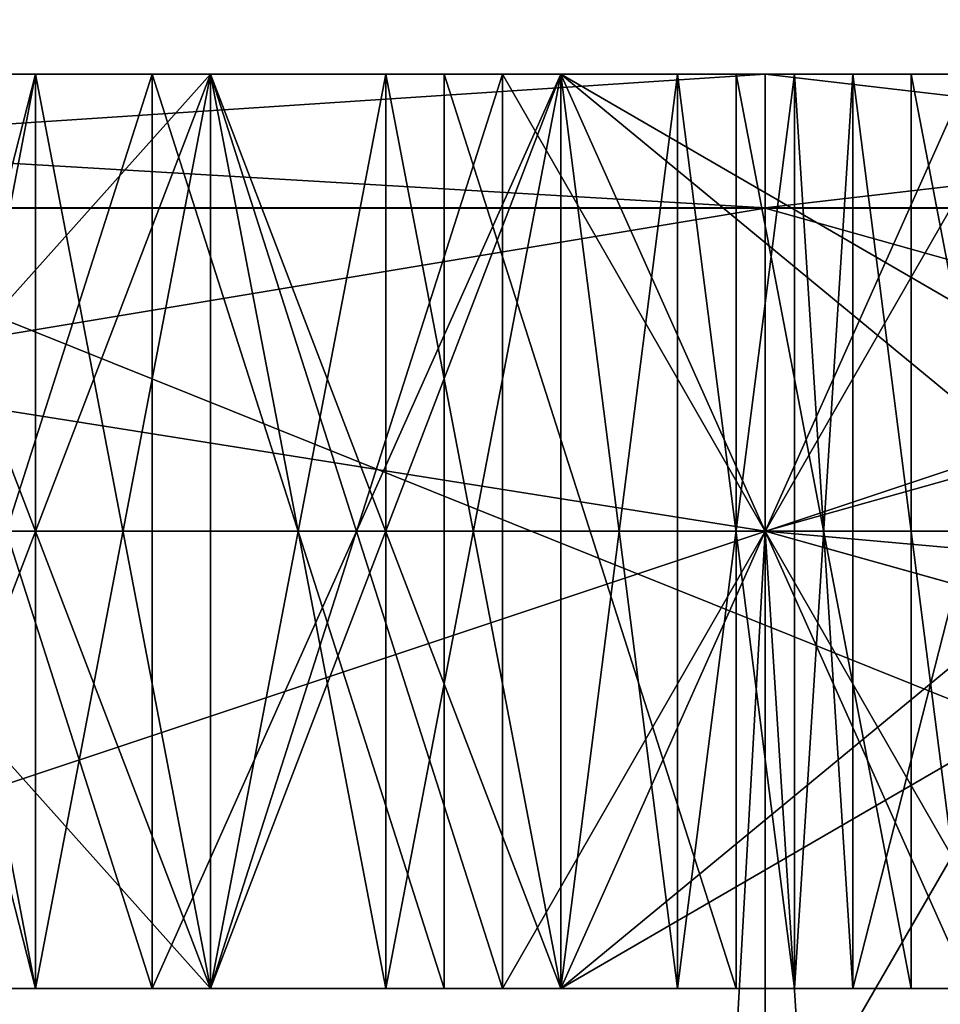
# Model space of a CAD drawing. Header units: millimetres. Extents: x -52 to 107, y -6 to 112.
# Tile 330 of 354: x 76.18 to 77.19, y 58.73 to 59.81. Entities that reach past the tile are written whole.
import ezdxf

# ---------------------------------------------------------------- set-up
doc = ezdxf.new("R2010")
doc.units = ezdxf.units.MM
doc.header["$LTSCALE"] = 65.185185
for name, color, linetype in [('1004', 7, 'CONTINUOUS'), ('1005', 7, 'CONTINUOUS'), ('1006', 7, 'CONTINUOUS'), ('1007', 7, 'CONTINUOUS'), ('1012', 7, 'CONTINUOUS'), ('1014', 7, 'CONTINUOUS'), ('1015', 7, 'CONTINUOUS'), ('1019', 7, 'CONTINUOUS'), ('1020', 7, 'CONTINUOUS'), ('1041', 7, 'CONTINUOUS'), ('1042', 7, 'CONTINUOUS'), ('1043', 7, 'CONTINUOUS'), ('1051', 7, 'CONTINUOUS'), ('1052', 7, 'CONTINUOUS'), ('1053', 7, 'CONTINUOUS'), ('1054', 7, 'CONTINUOUS'), ('1055', 7, 'CONTINUOUS'), ('1056', 7, 'CONTINUOUS'), ('1057', 7, 'CONTINUOUS'), ('1063', 7, 'CONTINUOUS'), ('1064', 7, 'CONTINUOUS'), ('1065', 7, 'CONTINUOUS'), ('1066', 7, 'CONTINUOUS'), ('1067', 7, 'CONTINUOUS'), ('1068', 7, 'CONTINUOUS'), ('1069', 7, 'CONTINUOUS'), ('1070', 7, 'CONTINUOUS'), ('1071', 7, 'CONTINUOUS'), ('1072', 7, 'CONTINUOUS'), ('1073', 7, 'CONTINUOUS'), ('1084', 7, 'CONTINUOUS'), ('1085', 7, 'CONTINUOUS'), ('1086', 7, 'CONTINUOUS'), ('1087', 7, 'CONTINUOUS'), ('1440', 7, 'CONTINUOUS'), ('1458', 7, 'CONTINUOUS'), ('1506', 7, 'CONTINUOUS'), ('1507', 7, 'CONTINUOUS'), ('1513', 7, 'CONTINUOUS'), ('1514', 7, 'CONTINUOUS'), ('3231', 7, 'CONTINUOUS'), ('3232', 7, 'CONTINUOUS'), ('3233', 7, 'CONTINUOUS'), ('3260', 7, 'CONTINUOUS'), ('3263', 7, 'CONTINUOUS'), ('3264', 7, 'CONTINUOUS'), ('3265', 7, 'CONTINUOUS'), ('448', 7, 'CONTINUOUS'), ('948', 7, 'CONTINUOUS'), ('949', 7, 'CONTINUOUS'), ('950', 7, 'CONTINUOUS'), ('951', 7, 'CONTINUOUS'), ('952', 7, 'CONTINUOUS'), ('954', 7, 'CONTINUOUS'), ('955', 7, 'CONTINUOUS'), ('956', 7, 'CONTINUOUS'), ('957', 7, 'CONTINUOUS'), ('958', 7, 'CONTINUOUS'), ('960', 7, 'CONTINUOUS'), ('961', 7, 'CONTINUOUS'), ('962', 7, 'CONTINUOUS'), ('963', 7, 'CONTINUOUS'), ('964', 7, 'CONTINUOUS'), ('965', 7, 'CONTINUOUS'), ('966', 7, 'CONTINUOUS'), ('973', 7, 'CONTINUOUS'), ('974', 7, 'CONTINUOUS'), ('975', 7, 'CONTINUOUS'), ('976', 7, 'CONTINUOUS'), ('997', 7, 'CONTINUOUS'), ('998', 7, 'CONTINUOUS'), ('999', 7, 'CONTINUOUS')]:
    doc.layers.add(name, color=color, linetype=linetype)

msp = doc.modelspace()

# ---------------------------------------------------------------- linework, layer by layer
at = {"layer": '1004', "color": 7, "linetype": 'CONTINUOUS', "true_color": 0x141a1c}
for points in [[(76.0105, 58.7512, 1.0001), (76.0105, 59.7512, 1.0001), (76.3935, 58.7512, 1.2501), (76.0105, 58.7512, 1.0001)], [(76.3935, 58.7512, 1.2501), (76.0105, 59.7512, 1.0001), (76.3935, 59.7512, 1.2501), (76.3935, 58.7512, 1.2501)]]:
    msp.add_3dface(points, dxfattribs=at)
at = {"layer": '1005', "color": 7, "linetype": 'CONTINUOUS', "true_color": 0x141a1c}
for points in [[(76.3935, 58.7512, 1.2501), (76.3935, 59.7512, 1.2501), (76.7765, 58.7512, 1.3126), (76.3935, 58.7512, 1.2501)], [(76.7765, 58.7512, 1.3126), (76.3935, 59.7512, 1.2501), (76.7765, 59.7512, 1.3126), (76.7765, 58.7512, 1.3126)]]:
    msp.add_3dface(points, dxfattribs=at)
at = {"layer": '1006', "color": 7, "linetype": 'CONTINUOUS', "true_color": 0x141a1c}
for points in [[(77.2233, 59.7512, 1.3126), (77.2233, 58.7512, 1.3126), (76.7765, 59.7512, 1.3126), (77.2233, 59.7512, 1.3126)], [(77.2233, 58.7512, 1.3126), (76.7765, 58.7512, 1.3126), (76.7765, 59.7512, 1.3126), (77.2233, 58.7512, 1.3126)]]:
    msp.add_3dface(points, dxfattribs=at)
at = {"layer": '1007', "color": 7, "linetype": 'CONTINUOUS', "true_color": 0x141a1c}
for points in [[(75.4999, 58.7512, -1.8749), (75.4999, 59.7512, -1.8749), (78.4999, 59.7512, -1.8749), (75.4999, 58.7512, -1.8749)], [(78.4999, 58.7512, -1.8749), (75.4999, 58.7512, -1.8749), (78.4999, 59.7512, -1.8749), (78.4999, 58.7512, -1.8749)]]:
    msp.add_3dface(points, dxfattribs=at)
at = {"layer": '1012', "color": 7, "linetype": 'CONTINUOUS', "true_color": 0x141a1c}
for points in [[(77.9892, 58.7512, -1.4999), (77.9892, 59.7512, -1.4999), (75.4999, 59.7512, -1.4999), (77.9892, 58.7512, -1.4999)], [(75.4999, 58.7512, -1.4999), (77.9892, 58.7512, -1.4999), (75.4999, 59.7512, -1.4999), (75.4999, 58.7512, -1.4999)]]:
    msp.add_3dface(points, dxfattribs=at)
at = {"layer": '1014', "color": 7, "linetype": 'CONTINUOUS', "true_color": 0x141a1c}
for points in [[(76.968, 58.7512, -4.4999), (76.968, 59.7512, -4.4999), (77.1595, 58.7512, -4.3124), (76.968, 58.7512, -4.4999)], [(77.1595, 58.7512, -4.3124), (76.968, 59.7512, -4.4999), (77.1595, 59.7512, -4.3124), (77.1595, 58.7512, -4.3124)]]:
    msp.add_3dface(points, dxfattribs=at)
at = {"layer": '1015', "color": 7, "linetype": 'CONTINUOUS', "true_color": 0x141a1c}
for points in [[(77.1595, 58.7512, -4.3124), (77.1595, 59.7512, -4.3124), (77.3509, 58.7512, -3.9999), (77.1595, 58.7512, -4.3124)], [(77.3509, 58.7512, -3.9999), (77.1595, 59.7512, -4.3124), (77.3509, 59.7512, -3.9999), (77.3509, 58.7512, -3.9999)]]:
    msp.add_3dface(points, dxfattribs=at)
at = {"layer": '1019', "color": 7, "linetype": 'CONTINUOUS', "true_color": 0x141a1c}
for points in [[(77.3509, 58.7512, -3.0624), (77.3509, 59.7512, -3.0624), (77.0956, 58.7512, -2.6874), (77.3509, 58.7512, -3.0624)], [(77.0956, 58.7512, -2.6874), (77.3509, 59.7512, -3.0624), (77.0956, 59.7512, -2.6874), (77.0956, 58.7512, -2.6874)]]:
    msp.add_3dface(points, dxfattribs=at)
at = {"layer": '1020', "color": 7, "linetype": 'CONTINUOUS', "true_color": 0x141a1c}
for points in [[(77.0956, 58.7512, -2.6874), (77.0956, 59.7512, -2.6874), (77.2233, 58.7512, -2.6874), (77.0956, 58.7512, -2.6874)], [(77.2233, 58.7512, -2.6874), (77.0956, 59.7512, -2.6874), (77.2233, 59.7512, -2.6874), (77.2233, 58.7512, -2.6874)]]:
    msp.add_3dface(points, dxfattribs=at)
at = {"layer": '1041', "color": 7, "linetype": 'CONTINUOUS', "true_color": 0x141a1c}
for points in [[(77.2233, 58.7512, -2.3749), (77.2233, 59.7512, -2.3749), (76.7765, 58.7512, -2.3749), (77.2233, 58.7512, -2.3749)], [(76.7765, 58.7512, -2.3749), (77.2233, 59.7512, -2.3749), (76.7765, 59.7512, -2.3749), (76.7765, 58.7512, -2.3749)]]:
    msp.add_3dface(points, dxfattribs=at)
at = {"layer": '1042', "color": 7, "linetype": 'CONTINUOUS', "true_color": 0x141a1c}
for points in [[(76.7765, 58.7512, -2.3749), (76.7765, 59.7512, -2.3749), (76.3297, 58.7512, -2.4374), (76.7765, 58.7512, -2.3749)], [(76.3297, 58.7512, -2.4374), (76.7765, 59.7512, -2.3749), (76.3297, 59.7512, -2.4374), (76.3297, 58.7512, -2.4374)]]:
    msp.add_3dface(points, dxfattribs=at)
at = {"layer": '1043', "color": 7, "linetype": 'CONTINUOUS', "true_color": 0x141a1c}
for points in [[(76.3297, 58.7512, -2.4374), (76.3297, 59.7512, -2.4374), (76.0105, 58.7512, -2.5624), (76.3297, 58.7512, -2.4374)], [(76.0105, 58.7512, -2.5624), (76.3297, 59.7512, -2.4374), (76.0105, 59.7512, -2.5624), (76.0105, 58.7512, -2.5624)]]:
    msp.add_3dface(points, dxfattribs=at)
at = {"layer": '1051', "color": 7, "linetype": 'CONTINUOUS', "true_color": 0x141a1c}
for points in [[(76.0105, 58.7512, -4.4999), (76.0105, 59.7512, -4.4999), (76.3297, 58.7512, -4.6249), (76.0105, 58.7512, -4.4999)], [(76.3297, 58.7512, -4.6249), (76.0105, 59.7512, -4.4999), (76.3297, 59.7512, -4.6249), (76.3297, 58.7512, -4.6249)]]:
    msp.add_3dface(points, dxfattribs=at)
at = {"layer": '1052', "color": 7, "linetype": 'CONTINUOUS', "true_color": 0x141a1c}
for points in [[(76.3297, 58.7512, -4.6249), (76.3297, 59.7512, -4.6249), (76.6488, 58.7512, -4.6249), (76.3297, 58.7512, -4.6249)], [(76.6488, 58.7512, -4.6249), (76.3297, 59.7512, -4.6249), (76.6488, 59.7512, -4.6249), (76.6488, 58.7512, -4.6249)]]:
    msp.add_3dface(points, dxfattribs=at)
at = {"layer": '1053', "color": 7, "linetype": 'CONTINUOUS', "true_color": 0x141a1c}
for points in [[(76.968, 59.7512, -4.4999), (76.968, 58.7512, -4.4999), (76.6488, 59.7512, -4.6249), (76.968, 59.7512, -4.4999)], [(76.968, 58.7512, -4.4999), (76.6488, 58.7512, -4.6249), (76.6488, 59.7512, -4.6249), (76.968, 58.7512, -4.4999)]]:
    msp.add_3dface(points, dxfattribs=at)
at = {"layer": '1054', "color": 7, "linetype": 'CONTINUOUS', "true_color": 0x141a1c}
for points in [[(76.7765, 58.7512, -4.2499), (76.7765, 59.7512, -4.2499), (76.585, 58.7512, -4.3124), (76.7765, 58.7512, -4.2499)], [(76.585, 58.7512, -4.3124), (76.7765, 59.7512, -4.2499), (76.585, 59.7512, -4.3124), (76.585, 58.7512, -4.3124)]]:
    msp.add_3dface(points, dxfattribs=at)
at = {"layer": '1055', "color": 7, "linetype": 'CONTINUOUS', "true_color": 0x141a1c}
for points in [[(76.585, 58.7512, -4.3124), (76.585, 59.7512, -4.3124), (76.3935, 58.7512, -4.3124), (76.585, 58.7512, -4.3124)], [(76.3935, 58.7512, -4.3124), (76.585, 59.7512, -4.3124), (76.3935, 59.7512, -4.3124), (76.3935, 58.7512, -4.3124)]]:
    msp.add_3dface(points, dxfattribs=at)
at = {"layer": '1056', "color": 7, "linetype": 'CONTINUOUS', "true_color": 0x141a1c}
for points in [[(76.3935, 58.7512, -4.3124), (76.3935, 59.7512, -4.3124), (76.202, 58.7512, -4.2499), (76.3935, 58.7512, -4.3124)], [(76.202, 58.7512, -4.2499), (76.3935, 59.7512, -4.3124), (76.202, 59.7512, -4.2499), (76.202, 58.7512, -4.2499)]]:
    msp.add_3dface(points, dxfattribs=at)
at = {"layer": '1057', "color": 7, "linetype": 'CONTINUOUS', "true_color": 0x141a1c}
for points in [[(76.202, 58.7512, -4.2499), (76.202, 59.7512, -4.2499), (76.0105, 58.7512, -4.1249), (76.202, 58.7512, -4.2499)], [(76.0105, 58.7512, -4.1249), (76.202, 59.7512, -4.2499), (76.0105, 59.7512, -4.1249), (76.0105, 58.7512, -4.1249)]]:
    msp.add_3dface(points, dxfattribs=at)
at = {"layer": '1063', "color": 7, "linetype": 'CONTINUOUS', "true_color": 0x141a1c}
for points in [[(76.0105, 58.7512, -2.9374), (76.0105, 59.7512, -2.9374), (76.202, 58.7512, -2.8124), (76.0105, 58.7512, -2.9374)], [(76.202, 58.7512, -2.8124), (76.0105, 59.7512, -2.9374), (76.202, 59.7512, -2.8124), (76.202, 58.7512, -2.8124)]]:
    msp.add_3dface(points, dxfattribs=at)
at = {"layer": '1064', "color": 7, "linetype": 'CONTINUOUS', "true_color": 0x141a1c}
for points in [[(76.202, 58.7512, -2.8124), (76.202, 59.7512, -2.8124), (76.3935, 58.7512, -2.7499), (76.202, 58.7512, -2.8124)], [(76.3935, 58.7512, -2.7499), (76.202, 59.7512, -2.8124), (76.3935, 59.7512, -2.7499), (76.3935, 58.7512, -2.7499)]]:
    msp.add_3dface(points, dxfattribs=at)
at = {"layer": '1065', "color": 7, "linetype": 'CONTINUOUS', "true_color": 0x141a1c}
for points in [[(76.3935, 58.7512, -2.7499), (76.3935, 59.7512, -2.7499), (76.585, 58.7512, -2.7499), (76.3935, 58.7512, -2.7499)], [(76.585, 58.7512, -2.7499), (76.3935, 59.7512, -2.7499), (76.585, 59.7512, -2.7499), (76.585, 58.7512, -2.7499)]]:
    msp.add_3dface(points, dxfattribs=at)
at = {"layer": '1066', "color": 7, "linetype": 'CONTINUOUS', "true_color": 0x141a1c}
for points in [[(76.585, 58.7512, -2.7499), (76.585, 59.7512, -2.7499), (76.7765, 58.7512, -2.8124), (76.585, 58.7512, -2.7499)], [(76.7765, 58.7512, -2.8124), (76.585, 59.7512, -2.7499), (76.7765, 59.7512, -2.8124), (76.7765, 58.7512, -2.8124)]]:
    msp.add_3dface(points, dxfattribs=at)
at = {"layer": '1067', "color": 7, "linetype": 'CONTINUOUS', "true_color": 0x141a1c}
for points in [[(76.7765, 58.7512, -2.8124), (76.7765, 59.7512, -2.8124), (76.9041, 58.7512, -2.9374), (76.7765, 58.7512, -2.8124)], [(76.9041, 58.7512, -2.9374), (76.7765, 59.7512, -2.8124), (76.9041, 59.7512, -2.9374), (76.9041, 58.7512, -2.9374)]]:
    msp.add_3dface(points, dxfattribs=at)
at = {"layer": '1068', "color": 7, "linetype": 'CONTINUOUS', "true_color": 0x141a1c}
for points in [[(76.9041, 58.7512, -2.9374), (76.9041, 59.7512, -2.9374), (77.0318, 58.7512, -3.1249), (76.9041, 58.7512, -2.9374)], [(77.0318, 58.7512, -3.1249), (76.9041, 59.7512, -2.9374), (77.0318, 59.7512, -3.1249), (77.0318, 58.7512, -3.1249)]]:
    msp.add_3dface(points, dxfattribs=at)
at = {"layer": '1069', "color": 7, "linetype": 'CONTINUOUS', "true_color": 0x141a1c}
for points in [[(77.0318, 58.7512, -3.1249), (77.0318, 59.7512, -3.1249), (77.0956, 58.7512, -3.3124), (77.0318, 58.7512, -3.1249)], [(77.0956, 58.7512, -3.3124), (77.0318, 59.7512, -3.1249), (77.0956, 59.7512, -3.3124), (77.0956, 58.7512, -3.3124)]]:
    msp.add_3dface(points, dxfattribs=at)
at = {"layer": '1070', "color": 7, "linetype": 'CONTINUOUS', "true_color": 0x141a1c}
for points in [[(77.0956, 58.7512, -3.3124), (77.0956, 59.7512, -3.3124), (77.0956, 58.7512, -3.7499), (77.0956, 58.7512, -3.3124)], [(77.0956, 58.7512, -3.7499), (77.0956, 59.7512, -3.3124), (77.0956, 59.7512, -3.7499), (77.0956, 58.7512, -3.7499)]]:
    msp.add_3dface(points, dxfattribs=at)
at = {"layer": '1071', "color": 7, "linetype": 'CONTINUOUS', "true_color": 0x141a1c}
for points in [[(77.0956, 58.7512, -3.7499), (77.0956, 59.7512, -3.7499), (77.0318, 58.7512, -3.9374), (77.0956, 58.7512, -3.7499)], [(77.0318, 58.7512, -3.9374), (77.0956, 59.7512, -3.7499), (77.0318, 59.7512, -3.9374), (77.0318, 58.7512, -3.9374)]]:
    msp.add_3dface(points, dxfattribs=at)
at = {"layer": '1072', "color": 7, "linetype": 'CONTINUOUS', "true_color": 0x141a1c}
for points in [[(77.0318, 58.7512, -3.9374), (77.0318, 59.7512, -3.9374), (76.9041, 58.7512, -4.1249), (77.0318, 58.7512, -3.9374)], [(76.9041, 58.7512, -4.1249), (77.0318, 59.7512, -3.9374), (76.9041, 59.7512, -4.1249), (76.9041, 58.7512, -4.1249)]]:
    msp.add_3dface(points, dxfattribs=at)
at = {"layer": '1073', "color": 7, "linetype": 'CONTINUOUS', "true_color": 0x141a1c}
for points in [[(76.7765, 59.7512, -4.2499), (76.7765, 58.7512, -4.2499), (76.9041, 59.7512, -4.1249), (76.7765, 59.7512, -4.2499)], [(76.7765, 58.7512, -4.2499), (76.9041, 58.7512, -4.1249), (76.9041, 59.7512, -4.1249), (76.7765, 58.7512, -4.2499)]]:
    msp.add_3dface(points, dxfattribs=at)
at = {"layer": '1084', "color": 7, "linetype": 'CONTINUOUS', "true_color": 0xe0f2ff}
for points in [[(76.9999, 59.2512, 39.0001), (74.8787, 21.7511, 39.8787), (74.8786, 59.2511, 39.8788), (76.9999, 59.2512, 39.0001)], [(77, 21.7512, 39), (74.8787, 21.7511, 39.8787), (76.9999, 59.2512, 39.0001), (77, 21.7512, 39)]]:
    msp.add_3dface(points, dxfattribs=at)
at = {"layer": '1085', "color": 7, "linetype": 'CONTINUOUS', "true_color": 0xe0f2ff}
for points in [[(77, 21.7512, 39), (76.9999, 59.2512, 39.0001), (79.4039, 21.7512, 39), (77, 21.7512, 39)], [(79.4039, 21.7512, 39), (76.9999, 59.2512, 39.0001), (78.7578, 58.7599, 39.0001), (79.4039, 21.7512, 39)], [(78.7578, 58.7599, 39.0001), (76.9999, 59.2512, 39.0001), (78.6083, 59.1078, 39.0001), (78.7578, 58.7599, 39.0001)], [(78.6083, 59.1078, 39.0001), (76.9999, 59.2512, 39.0001), (78.2579, 59.2512, 39.0001), (78.6083, 59.1078, 39.0001)]]:
    msp.add_3dface(points, dxfattribs=at)
at = {"layer": '1086', "color": 7, "linetype": 'CONTINUOUS', "true_color": 0xe0f2ff}
for points in [[(76.9999, 59.2513, -38.9999), (77, 21.7513, -39), (78.2579, 59.2513, -38.9999), (76.9999, 59.2513, -38.9999)], [(78.2579, 59.2513, -38.9999), (77, 21.7513, -39), (78.6083, 59.1079, -38.9999), (78.2579, 59.2513, -38.9999)], [(78.6083, 59.1079, -38.9999), (77, 21.7513, -39), (78.7578, 58.76, -38.9999), (78.6083, 59.1079, -38.9999)], [(77, 21.7513, -39), (79.4039, 21.7513, -39), (78.7578, 58.76, -38.9999), (77, 21.7513, -39)]]:
    msp.add_3dface(points, dxfattribs=at)
at = {"layer": '1087', "color": 7, "linetype": 'CONTINUOUS', "true_color": 0xe0f2ff}
for points in [[(77, 21.7513, -39), (76.9999, 59.2513, -38.9999), (74.8786, 59.2513, -39.8786), (77, 21.7513, -39)], [(74.8787, 21.7513, -39.8787), (77, 21.7513, -39), (74.8786, 59.2513, -39.8786), (74.8787, 21.7513, -39.8787)]]:
    msp.add_3dface(points, dxfattribs=at)
at = {"layer": '1440', "color": 7, "linetype": 'CONTINUOUS', "true_color": 0xe0f2ff}
for points in [[(79.9999, 63.7339, -64.8287), (75.9643, 56.7514, -63.0351), (75.8783, 63.7339, -63.1215), (79.9999, 63.7339, -64.8287)], [(79.9999, 56.7514, -64.7068), (75.9643, 56.7514, -63.0351), (79.9999, 63.7339, -64.8287), (79.9999, 56.7514, -64.7068)]]:
    msp.add_3dface(points, dxfattribs=at)
at = {"layer": '1458', "color": 7, "linetype": 'CONTINUOUS', "true_color": 0xe0f2ff}
for points in [[(75.8783, 63.7336, 63.1217), (79.9999, 56.7511, 64.707), (79.9999, 63.7337, 64.8289), (75.8783, 63.7336, 63.1217)], [(75.9643, 56.7511, 63.0353), (79.9999, 56.7511, 64.707), (75.8783, 63.7336, 63.1217), (75.9643, 56.7511, 63.0353)]]:
    msp.add_3dface(points, dxfattribs=at)
at = {"layer": '1506', "color": 7, "linetype": 'CONTINUOUS', "true_color": 0xe0f2ff}
for points in [[(76.9999, 59.6049, -38.8535), (76.9999, 59.7513, -38.4999), (74.525, 59.7513, -39.525), (76.9999, 59.6049, -38.8535)], [(74.775, 59.6049, -39.775), (76.9999, 59.6049, -38.8535), (74.525, 59.7513, -39.525), (74.775, 59.6049, -39.775)], [(74.8786, 59.2513, -39.8786), (76.9999, 59.2513, -38.9999), (74.775, 59.6049, -39.775), (74.8786, 59.2513, -39.8786)], [(76.9999, 59.2513, -38.9999), (76.9999, 59.6049, -38.8535), (74.775, 59.6049, -39.775), (76.9999, 59.2513, -38.9999)]]:
    msp.add_3dface(points, dxfattribs=at)
at = {"layer": '1507', "color": 7, "linetype": 'CONTINUOUS', "true_color": 0xe0f2ff}
for points in [[(78.2579, 59.7513, -38.4999), (76.9999, 59.7513, -38.4999), (76.9999, 59.6049, -38.8535), (78.2579, 59.7513, -38.4999)], [(78.2579, 59.7513, -38.4999), (76.9999, 59.6049, -38.8535), (78.2579, 59.6049, -38.8535), (78.2579, 59.7513, -38.4999)], [(76.9999, 59.2513, -38.9999), (78.2579, 59.2513, -38.9999), (78.2579, 59.6049, -38.8535), (76.9999, 59.2513, -38.9999)], [(76.9999, 59.6049, -38.8535), (76.9999, 59.2513, -38.9999), (78.2579, 59.6049, -38.8535), (76.9999, 59.6049, -38.8535)]]:
    msp.add_3dface(points, dxfattribs=at)
at = {"layer": '1513', "color": 7, "linetype": 'CONTINUOUS', "true_color": 0xe0f2ff}
for points in [[(76.9999, 59.7512, 38.5001), (74.775, 59.6047, 39.7752), (74.525, 59.7511, 39.5252), (76.9999, 59.7512, 38.5001)], [(76.9999, 59.6047, 38.8536), (74.775, 59.6047, 39.7752), (76.9999, 59.7512, 38.5001), (76.9999, 59.6047, 38.8536)], [(74.8786, 59.2511, 39.8788), (74.775, 59.6047, 39.7752), (76.9999, 59.6047, 38.8536), (74.8786, 59.2511, 39.8788)], [(76.9999, 59.2512, 39.0001), (74.8786, 59.2511, 39.8788), (76.9999, 59.6047, 38.8536), (76.9999, 59.2512, 39.0001)]]:
    msp.add_3dface(points, dxfattribs=at)
at = {"layer": '1514', "color": 7, "linetype": 'CONTINUOUS', "true_color": 0xe0f2ff}
for points in [[(76.9999, 59.6047, 38.8536), (76.9999, 59.7512, 38.5001), (78.2579, 59.6047, 38.8536), (76.9999, 59.6047, 38.8536)], [(78.2579, 59.6047, 38.8536), (76.9999, 59.7512, 38.5001), (78.2579, 59.7512, 38.5001), (78.2579, 59.6047, 38.8536)], [(78.2579, 59.2512, 39.0001), (76.9999, 59.2512, 39.0001), (76.9999, 59.6047, 38.8536), (78.2579, 59.2512, 39.0001)], [(78.2579, 59.2512, 39.0001), (76.9999, 59.6047, 38.8536), (78.2579, 59.6047, 38.8536), (78.2579, 59.2512, 39.0001)]]:
    msp.add_3dface(points, dxfattribs=at)
at = {"layer": '3231', "color": 7, "linetype": 'CONTINUOUS', "true_color": 0xe0f2ff}
for points in [[(76.202, 58.7512, 1.5001), (75.9467, 58.7512, 1.3751), (76.0105, 58.7512, 1.0001), (76.202, 58.7512, 1.5001)], [(75.9467, 58.7512, -0.3749), (76.202, 58.7512, -0.4999), (76.0105, 58.7512, 0.0001), (75.9467, 58.7512, -0.3749)], [(76.202, 58.7512, 1.5001), (76.0105, 58.7512, 1.0001), (76.3935, 58.7512, 1.2501), (76.202, 58.7512, 1.5001)], [(76.202, 58.7512, -0.4999), (76.3935, 58.7512, -0.5624), (76.0105, 58.7512, 0.0001), (76.202, 58.7512, -0.4999)], [(76.3935, 58.7512, -0.5624), (76.3935, 58.7512, -0.2499), (76.0105, 58.7512, 0.0001), (76.3935, 58.7512, -0.5624)], [(76.3935, 58.7512, 1.5626), (76.202, 58.7512, 1.5001), (76.3935, 58.7512, 1.2501), (76.3935, 58.7512, 1.5626)], [(76.7127, 58.7512, 1.6251), (76.3935, 58.7512, 1.5626), (76.7765, 58.7512, 1.3126), (76.7127, 58.7512, 1.6251)], [(76.3935, 58.7512, 1.5626), (76.3935, 58.7512, 1.2501), (76.7765, 58.7512, 1.3126), (76.3935, 58.7512, 1.5626)], [(76.3935, 58.7512, -0.5624), (76.7127, 58.7512, -0.6249), (76.3935, 58.7512, -0.2499), (76.3935, 58.7512, -0.5624)], [(76.7127, 58.7512, -0.6249), (76.7765, 58.7512, -0.3124), (76.3935, 58.7512, -0.2499), (76.7127, 58.7512, -0.6249)], [(77.2871, 58.7512, 1.6251), (76.7127, 58.7512, 1.6251), (77.2233, 58.7512, 1.3126), (77.2871, 58.7512, 1.6251)], [(77.2233, 58.7512, 1.3126), (76.7127, 58.7512, 1.6251), (76.7765, 58.7512, 1.3126), (77.2233, 58.7512, 1.3126)], [(76.7127, 58.7512, -0.6249), (77.2871, 58.7512, -0.6249), (76.7765, 58.7512, -0.3124), (76.7127, 58.7512, -0.6249)], [(77.2871, 58.7512, -0.6249), (77.2233, 58.7512, -0.3124), (76.7765, 58.7512, -0.3124), (77.2871, 58.7512, -0.6249)]]:
    msp.add_3dface(points, dxfattribs=at)
at = {"layer": '3232', "color": 7, "linetype": 'CONTINUOUS', "true_color": 0xe0f2ff}
for points in [[(75.4999, 58.7512, -1.8749), (78.4999, 58.7512, -1.8749), (75.4999, 58.7512, -1.4999), (75.4999, 58.7512, -1.8749)], [(78.4999, 58.7512, -1.8749), (77.9892, 58.7512, -1.4999), (75.4999, 58.7512, -1.4999), (78.4999, 58.7512, -1.8749)]]:
    msp.add_3dface(points, dxfattribs=at)
at = {"layer": '3233', "color": 7, "linetype": 'CONTINUOUS', "true_color": 0xe0f2ff}
for points in [[(76.3297, 58.7512, -2.4374), (76.0105, 58.7512, -2.5624), (76.202, 58.7512, -2.8124), (76.3297, 58.7512, -2.4374)], [(76.0105, 58.7512, -2.5624), (76.0105, 58.7512, -2.9374), (76.202, 58.7512, -2.8124), (76.0105, 58.7512, -2.5624)], [(76.0105, 58.7512, -4.4999), (76.3297, 58.7512, -4.6249), (76.0105, 58.7512, -4.1249), (76.0105, 58.7512, -4.4999)], [(76.3297, 58.7512, -4.6249), (76.202, 58.7512, -4.2499), (76.0105, 58.7512, -4.1249), (76.3297, 58.7512, -4.6249)], [(76.3297, 58.7512, -2.4374), (76.202, 58.7512, -2.8124), (76.3935, 58.7512, -2.7499), (76.3297, 58.7512, -2.4374)], [(76.3297, 58.7512, -4.6249), (76.3935, 58.7512, -4.3124), (76.202, 58.7512, -4.2499), (76.3297, 58.7512, -4.6249)], [(76.7765, 58.7512, -2.3749), (76.3297, 58.7512, -2.4374), (76.7765, 58.7512, -2.8124), (76.7765, 58.7512, -2.3749)], [(76.3297, 58.7512, -2.4374), (76.3935, 58.7512, -2.7499), (76.585, 58.7512, -2.7499), (76.3297, 58.7512, -2.4374)], [(76.3297, 58.7512, -2.4374), (76.585, 58.7512, -2.7499), (76.7765, 58.7512, -2.8124), (76.3297, 58.7512, -2.4374)], [(76.3297, 58.7512, -4.6249), (76.6488, 58.7512, -4.6249), (76.3935, 58.7512, -4.3124), (76.3297, 58.7512, -4.6249)], [(76.6488, 58.7512, -4.6249), (76.585, 58.7512, -4.3124), (76.3935, 58.7512, -4.3124), (76.6488, 58.7512, -4.6249)], [(76.6488, 58.7512, -4.6249), (76.7765, 58.7512, -4.2499), (76.585, 58.7512, -4.3124), (76.6488, 58.7512, -4.6249)], [(76.6488, 58.7512, -4.6249), (76.968, 58.7512, -4.4999), (76.7765, 58.7512, -4.2499), (76.6488, 58.7512, -4.6249)], [(76.7765, 58.7512, -4.2499), (76.968, 58.7512, -4.4999), (76.9041, 58.7512, -4.1249), (76.7765, 58.7512, -4.2499)], [(77.0956, 58.7512, -2.6874), (77.2233, 58.7512, -2.6874), (76.7765, 58.7512, -2.3749), (77.0956, 58.7512, -2.6874)], [(77.0956, 58.7512, -2.6874), (76.7765, 58.7512, -2.3749), (77.0318, 58.7512, -3.1249), (77.0956, 58.7512, -2.6874)], [(77.2233, 58.7512, -2.6874), (77.2233, 58.7512, -2.3749), (76.7765, 58.7512, -2.3749), (77.2233, 58.7512, -2.6874)], [(76.7765, 58.7512, -2.3749), (76.7765, 58.7512, -2.8124), (76.9041, 58.7512, -2.9374), (76.7765, 58.7512, -2.3749)], [(76.7765, 58.7512, -2.3749), (76.9041, 58.7512, -2.9374), (77.0318, 58.7512, -3.1249), (76.7765, 58.7512, -2.3749)], [(76.968, 58.7512, -4.4999), (77.0318, 58.7512, -3.9374), (76.9041, 58.7512, -4.1249), (76.968, 58.7512, -4.4999)], [(76.968, 58.7512, -4.4999), (77.1595, 58.7512, -4.3124), (77.0318, 58.7512, -3.9374), (76.968, 58.7512, -4.4999)], [(77.1595, 58.7512, -4.3124), (77.0956, 58.7512, -3.7499), (77.0318, 58.7512, -3.9374), (77.1595, 58.7512, -4.3124)], [(77.0956, 58.7512, -2.6874), (77.0318, 58.7512, -3.1249), (77.0956, 58.7512, -3.3124), (77.0956, 58.7512, -2.6874)], [(77.1595, 58.7512, -4.3124), (77.3509, 58.7512, -3.9999), (77.0956, 58.7512, -2.6874), (77.1595, 58.7512, -4.3124)], [(77.1595, 58.7512, -4.3124), (77.0956, 58.7512, -2.6874), (77.0956, 58.7512, -3.3124), (77.1595, 58.7512, -4.3124)], [(77.1595, 58.7512, -4.3124), (77.0956, 58.7512, -3.3124), (77.0956, 58.7512, -3.7499), (77.1595, 58.7512, -4.3124)], [(77.3509, 58.7512, -3.9999), (77.3509, 58.7512, -3.0624), (77.0956, 58.7512, -2.6874), (77.3509, 58.7512, -3.9999)]]:
    msp.add_3dface(points, dxfattribs=at)
at = {"layer": '3260', "color": 7, "linetype": 'CONTINUOUS', "true_color": 0xe0f2ff}
for points in [[(72.2264, 59.7513, -34.9492), (64.5748, 59.7513, -43.2579), (76.9999, 59.7513, -38.4999), (72.2264, 59.7513, -34.9492)], [(76.9999, 59.7513, -38.4999), (64.5748, 59.7513, -43.2579), (74.525, 59.7513, -39.525), (76.9999, 59.7513, -38.4999)], [(74.9999, 59.7513, -23.9999), (72.2264, 59.7513, -34.9492), (76.9999, 59.7513, -38.4999), (74.9999, 59.7513, -23.9999)], [(72.2264, 59.7512, 34.9494), (74.9999, 59.7512, 24.0001), (78.2579, 59.7512, 38.5001), (72.2264, 59.7512, 34.9494)], [(72.2264, 59.7512, 34.9494), (76.9999, 59.7512, 38.5001), (74.525, 59.7511, 39.5252), (72.2264, 59.7512, 34.9494)], [(76.9999, 59.7512, 38.5001), (72.2264, 59.7512, 34.9494), (78.2579, 59.7512, 38.5001), (76.9999, 59.7512, 38.5001)], [(76.3297, 59.7512, -4.6249), (76.0105, 59.7512, -4.4999), (74.9999, 59.7513, -23.9999), (76.3297, 59.7512, -4.6249)], [(76.6488, 59.7512, -4.6249), (76.3297, 59.7512, -4.6249), (74.9999, 59.7513, -23.9999), (76.6488, 59.7512, -4.6249)], [(78.2579, 59.7513, -6.4147), (76.6488, 59.7512, -4.6249), (74.9999, 59.7513, -23.9999), (78.2579, 59.7513, -6.4147)], [(78.2579, 59.7513, -6.4147), (74.9999, 59.7513, -23.9999), (76.9999, 59.7513, -38.4999), (78.2579, 59.7513, -6.4147)], [(75.4999, 59.7512, 3.1251), (76.3935, 59.7512, 4.6251), (74.9999, 59.7512, 24.0001), (75.4999, 59.7512, 3.1251)], [(74.9999, 59.7512, 24.0001), (76.3935, 59.7512, 4.6251), (78.2579, 59.7512, 6.4149), (74.9999, 59.7512, 24.0001)], [(78.2579, 59.7512, 38.5001), (74.9999, 59.7512, 24.0001), (78.2579, 59.7512, 6.4149), (78.2579, 59.7512, 38.5001)], [(76.3935, 59.7512, 3.1251), (76.3935, 59.7512, 4.6251), (75.4999, 59.7512, 3.1251), (76.3935, 59.7512, 3.1251)], [(76.3935, 59.7512, 2.7501), (75.4999, 59.7512, 2.7501), (75.5637, 59.7512, 0.8751), (76.3935, 59.7512, 2.7501)], [(76.202, 59.7512, -0.4999), (75.9467, 59.7512, -0.3749), (75.4999, 59.7512, -1.4999), (76.202, 59.7512, -0.4999)], [(76.3935, 59.7512, -0.5624), (76.202, 59.7512, -0.4999), (75.4999, 59.7512, -1.4999), (76.3935, 59.7512, -0.5624)], [(76.7126, 59.7512, -0.6249), (76.3935, 59.7512, -0.5624), (75.4999, 59.7512, -1.4999), (76.7126, 59.7512, -0.6249)], [(77.2871, 59.7512, -0.6249), (76.7126, 59.7512, -0.6249), (75.4999, 59.7512, -1.4999), (77.2871, 59.7512, -0.6249)], [(77.5424, 59.7512, -1.1249), (77.2871, 59.7512, -0.6249), (75.4999, 59.7512, -1.4999), (77.5424, 59.7512, -1.1249)], [(78.4999, 59.7512, -1.8749), (75.4999, 59.7512, -1.8749), (76.3297, 59.7512, -2.4374), (78.4999, 59.7512, -1.8749)], [(76.3297, 59.7512, -2.4374), (75.4999, 59.7512, -1.8749), (76.0105, 59.7512, -2.5624), (76.3297, 59.7512, -2.4374)], [(77.9892, 59.7512, -1.4999), (77.5424, 59.7512, -1.1249), (75.4999, 59.7512, -1.4999), (77.9892, 59.7512, -1.4999)], [(75.7552, 59.7512, 1.1876), (76.3935, 59.7512, 2.7501), (75.5637, 59.7512, 0.8751), (75.7552, 59.7512, 1.1876)], [(76.3935, 59.7512, 2.1251), (76.3935, 59.7512, 2.7501), (75.7552, 59.7512, 1.1876), (76.3935, 59.7512, 2.1251)], [(75.9467, 59.7512, 1.3751), (76.3935, 59.7512, 2.1251), (75.7552, 59.7512, 1.1876), (75.9467, 59.7512, 1.3751)], [(76.7765, 59.7512, 2.1251), (76.3935, 59.7512, 2.1251), (75.9467, 59.7512, 1.3751), (76.7765, 59.7512, 2.1251)], [(76.202, 59.7512, 1.5001), (76.7765, 59.7512, 2.1251), (75.9467, 59.7512, 1.3751), (76.202, 59.7512, 1.5001)], [(76.3935, 59.7512, 1.5626), (76.7765, 59.7512, 2.1251), (76.202, 59.7512, 1.5001), (76.3935, 59.7512, 1.5626)], [(76.7765, 59.7512, -2.3749), (78.4999, 59.7512, -1.8749), (76.3297, 59.7512, -2.4374), (76.7765, 59.7512, -2.3749)], [(76.3935, 59.7512, 4.6251), (76.7765, 59.7512, 4.6251), (78.2579, 59.7512, 6.4149), (76.3935, 59.7512, 4.6251)], [(76.7126, 59.7512, 1.6251), (76.7765, 59.7512, 2.1251), (76.3935, 59.7512, 1.5626), (76.7126, 59.7512, 1.6251)], [(77.7978, 59.7512, -4.4999), (76.6488, 59.7512, -4.6249), (78.2579, 59.7513, -6.4147), (77.7978, 59.7512, -4.4999)], [(77.7978, 59.7512, -4.4999), (76.968, 59.7512, -4.4999), (76.6488, 59.7512, -4.6249), (77.7978, 59.7512, -4.4999)], [(78.4999, 59.7512, 2.7501), (76.7765, 59.7512, 2.1251), (76.7126, 59.7512, 1.6251), (78.4999, 59.7512, 2.7501)], [(77.2871, 59.7512, 1.6251), (78.4999, 59.7512, 2.7501), (76.7126, 59.7512, 1.6251), (77.2871, 59.7512, 1.6251)], [(76.7765, 59.7512, 4.6251), (78.4999, 59.7512, 3.1251), (78.2579, 59.7512, 6.4149), (76.7765, 59.7512, 4.6251)], [(76.7765, 59.7512, 2.7501), (76.7765, 59.7512, 2.1251), (78.4999, 59.7512, 2.7501), (76.7765, 59.7512, 2.7501)], [(77.2233, 59.7512, -2.3749), (78.4999, 59.7512, -1.8749), (76.7765, 59.7512, -2.3749), (77.2233, 59.7512, -2.3749)], [(77.1595, 59.7512, -4.3124), (76.968, 59.7512, -4.4999), (77.7978, 59.7512, -4.1874), (77.1595, 59.7512, -4.3124)], [(77.7978, 59.7512, -4.1874), (76.968, 59.7512, -4.4999), (77.7978, 59.7512, -4.4999), (77.7978, 59.7512, -4.1874)], [(78.2579, 59.7513, -38.4999), (78.2579, 59.7513, -6.4147), (76.9999, 59.7513, -38.4999), (78.2579, 59.7513, -38.4999)], [(77.0956, 59.7512, -2.6874), (77.3509, 59.7512, -3.0624), (77.2233, 59.7512, -2.6874), (77.0956, 59.7512, -2.6874)], [(77.3509, 59.7512, -3.9999), (77.1595, 59.7512, -4.3124), (77.9892, 59.7512, -4.0624), (77.3509, 59.7512, -3.9999)], [(77.9892, 59.7512, -4.0624), (77.1595, 59.7512, -4.3124), (77.7978, 59.7512, -4.1874), (77.9892, 59.7512, -4.0624)]]:
    msp.add_3dface(points, dxfattribs=at)
at = {"layer": '3263', "color": 7, "linetype": 'CONTINUOUS', "true_color": 0xe0f2ff}
for points in [[(75.819, 59.7512, -3.7499), (75.8829, 59.7512, -3.9374), (77.0956, 59.7512, -3.7499), (75.819, 59.7512, -3.7499)], [(75.819, 59.7512, -3.3124), (75.819, 59.7512, -3.7499), (77.0956, 59.7512, -3.3124), (75.819, 59.7512, -3.3124)], [(77.0956, 59.7512, -3.3124), (75.819, 59.7512, -3.7499), (77.0956, 59.7512, -3.7499), (77.0956, 59.7512, -3.3124)], [(75.8829, 59.7512, -3.1249), (75.819, 59.7512, -3.3124), (77.0318, 59.7512, -3.1249), (75.8829, 59.7512, -3.1249)], [(77.0318, 59.7512, -3.1249), (75.819, 59.7512, -3.3124), (77.0956, 59.7512, -3.3124), (77.0318, 59.7512, -3.1249)], [(75.8829, 59.7512, -3.9374), (76.0105, 59.7512, -4.1249), (77.0318, 59.7512, -3.9374), (75.8829, 59.7512, -3.9374)], [(77.0956, 59.7512, -3.7499), (75.8829, 59.7512, -3.9374), (77.0318, 59.7512, -3.9374), (77.0956, 59.7512, -3.7499)], [(76.0105, 59.7512, -2.9374), (75.8829, 59.7512, -3.1249), (76.9041, 59.7512, -2.9374), (76.0105, 59.7512, -2.9374)], [(76.9041, 59.7512, -2.9374), (75.8829, 59.7512, -3.1249), (77.0318, 59.7512, -3.1249), (76.9041, 59.7512, -2.9374)], [(76.0105, 59.7512, -4.1249), (76.202, 59.7512, -4.2499), (76.9041, 59.7512, -4.1249), (76.0105, 59.7512, -4.1249)], [(77.0318, 59.7512, -3.9374), (76.0105, 59.7512, -4.1249), (76.9041, 59.7512, -4.1249), (77.0318, 59.7512, -3.9374)], [(76.202, 59.7512, -2.8124), (76.0105, 59.7512, -2.9374), (76.7765, 59.7512, -2.8124), (76.202, 59.7512, -2.8124)], [(76.7765, 59.7512, -2.8124), (76.0105, 59.7512, -2.9374), (76.9041, 59.7512, -2.9374), (76.7765, 59.7512, -2.8124)], [(76.3935, 59.7512, -4.3124), (76.7765, 59.7512, -4.2499), (76.202, 59.7512, -4.2499), (76.3935, 59.7512, -4.3124)], [(76.202, 59.7512, -4.2499), (76.7765, 59.7512, -4.2499), (76.9041, 59.7512, -4.1249), (76.202, 59.7512, -4.2499)], [(76.3935, 59.7512, -2.7499), (76.202, 59.7512, -2.8124), (76.585, 59.7512, -2.7499), (76.3935, 59.7512, -2.7499)], [(76.585, 59.7512, -2.7499), (76.202, 59.7512, -2.8124), (76.7765, 59.7512, -2.8124), (76.585, 59.7512, -2.7499)], [(76.585, 59.7512, -4.3124), (76.7765, 59.7512, -4.2499), (76.3935, 59.7512, -4.3124), (76.585, 59.7512, -4.3124)]]:
    msp.add_3dface(points, dxfattribs=at)
at = {"layer": '3264', "color": 7, "linetype": 'CONTINUOUS', "true_color": 0xe0f2ff}
for points in [[(76.0105, 59.7512, 0.0001), (76.3935, 59.7512, -0.2499), (76.0105, 59.7512, 1.0001), (76.0105, 59.7512, 0.0001)], [(76.0105, 59.7512, 1.0001), (76.3935, 59.7512, -0.2499), (76.3935, 59.7512, 1.2501), (76.0105, 59.7512, 1.0001)], [(76.3935, 59.7512, -0.2499), (76.7765, 59.7512, -0.3124), (76.3935, 59.7512, 1.2501), (76.3935, 59.7512, -0.2499)], [(76.3935, 59.7512, 1.2501), (76.7765, 59.7512, -0.3124), (76.7765, 59.7512, 1.3126), (76.3935, 59.7512, 1.2501)], [(77.2233, 59.7512, -0.3124), (77.2233, 59.7512, 1.3126), (76.7765, 59.7512, 1.3126), (77.2233, 59.7512, -0.3124)], [(76.7765, 59.7512, -0.3124), (77.2233, 59.7512, -0.3124), (76.7765, 59.7512, 1.3126), (76.7765, 59.7512, -0.3124)]]:
    msp.add_3dface(points, dxfattribs=at)
at = {"layer": '3265', "color": 7, "linetype": 'CONTINUOUS', "true_color": 0xe0f2ff}
msp.add_3dface([(77.9892, 59.7512, 3.1251), (76.7765, 59.7512, 4.1876), (76.7765, 59.7512, 3.1251), (77.9892, 59.7512, 3.1251)], dxfattribs=at)
at = {"layer": '448', "color": 7, "linetype": 'CONTINUOUS', "true_color": 0xe0f2ff}
for points in [[(47.4999, 53.5685, 50.6515), (79, 16.2509, 50), (47.4999, 63.7336, 50.8289), (47.4999, 53.5685, 50.6515)], [(47.4999, 63.7336, 50.8289), (79, 16.2509, 50), (72.2933, 56.7511, 50.707), (47.4999, 63.7336, 50.8289)]]:
    msp.add_3dface(points, dxfattribs=at)
at = {"layer": '948', "color": 7, "linetype": 'CONTINUOUS', "true_color": 0x141a1c}
for points in [[(75.4999, 58.7512, 2.7501), (76.3935, 58.7512, 2.7501), (75.4999, 58.7512, 3.1251), (75.4999, 58.7512, 2.7501)], [(75.4999, 58.7512, 3.1251), (76.3935, 58.7512, 2.7501), (76.3935, 58.7512, 3.1251), (75.4999, 58.7512, 3.1251)], [(76.7765, 58.7512, 2.1251), (76.7765, 58.7512, 2.7501), (76.3935, 58.7512, 4.6251), (76.7765, 58.7512, 2.1251)], [(76.3935, 58.7512, 4.6251), (76.7765, 58.7512, 2.7501), (76.7765, 58.7512, 3.1251), (76.3935, 58.7512, 4.6251)], [(76.3935, 58.7512, 2.1251), (76.7765, 58.7512, 2.1251), (76.3935, 58.7512, 2.7501), (76.3935, 58.7512, 2.1251)], [(76.3935, 58.7512, 2.7501), (76.7765, 58.7512, 2.1251), (76.3935, 58.7512, 3.1251), (76.3935, 58.7512, 2.7501)], [(76.3935, 58.7512, 3.1251), (76.7765, 58.7512, 2.1251), (76.3935, 58.7512, 4.6251), (76.3935, 58.7512, 3.1251)], [(76.7765, 58.7512, 4.6251), (76.3935, 58.7512, 4.6251), (76.7765, 58.7512, 4.1876), (76.7765, 58.7512, 4.6251)], [(76.7765, 58.7512, 4.1876), (76.3935, 58.7512, 4.6251), (76.7765, 58.7512, 3.1251), (76.7765, 58.7512, 4.1876)], [(78.4999, 58.7512, 2.7501), (78.4999, 58.7512, 3.1251), (76.7765, 58.7512, 4.6251), (78.4999, 58.7512, 2.7501)], [(76.7765, 58.7512, 2.7501), (78.4999, 58.7512, 2.7501), (76.7765, 58.7512, 3.1251), (76.7765, 58.7512, 2.7501)], [(78.4999, 58.7512, 2.7501), (76.7765, 58.7512, 4.6251), (77.9892, 58.7512, 3.1251), (78.4999, 58.7512, 2.7501)], [(76.7765, 58.7512, 3.1251), (78.4999, 58.7512, 2.7501), (77.9892, 58.7512, 3.1251), (76.7765, 58.7512, 3.1251)], [(76.7765, 58.7512, 4.6251), (76.7765, 58.7512, 4.1876), (77.9892, 58.7512, 3.1251), (76.7765, 58.7512, 4.6251)]]:
    msp.add_3dface(points, dxfattribs=at)
at = {"layer": '949', "color": 7, "linetype": 'CONTINUOUS', "true_color": 0x141a1c}
for points in [[(76.7765, 58.7512, 4.6251), (78.4999, 58.7512, 3.1251), (76.7765, 59.7512, 4.6251), (76.7765, 58.7512, 4.6251)], [(78.4999, 58.7512, 3.1251), (78.4999, 59.7512, 3.1251), (76.7765, 59.7512, 4.6251), (78.4999, 58.7512, 3.1251)]]:
    msp.add_3dface(points, dxfattribs=at)
at = {"layer": '950', "color": 7, "linetype": 'CONTINUOUS', "true_color": 0x141a1c}
for points in [[(76.3935, 58.7512, 4.6251), (76.7765, 58.7512, 4.6251), (76.7765, 59.7512, 4.6251), (76.3935, 58.7512, 4.6251)], [(76.3935, 58.7512, 4.6251), (76.7765, 59.7512, 4.6251), (76.3935, 59.7512, 4.6251), (76.3935, 58.7512, 4.6251)]]:
    msp.add_3dface(points, dxfattribs=at)
at = {"layer": '951', "color": 7, "linetype": 'CONTINUOUS', "true_color": 0x141a1c}
for points in [[(76.3935, 58.7512, 3.1251), (76.3935, 58.7512, 4.6251), (76.3935, 59.7512, 3.1251), (76.3935, 58.7512, 3.1251)], [(76.3935, 58.7512, 4.6251), (76.3935, 59.7512, 4.6251), (76.3935, 59.7512, 3.1251), (76.3935, 58.7512, 4.6251)]]:
    msp.add_3dface(points, dxfattribs=at)
at = {"layer": '952', "color": 7, "linetype": 'CONTINUOUS', "true_color": 0x141a1c}
for points in [[(75.4999, 58.7512, 3.1251), (76.3935, 58.7512, 3.1251), (76.3935, 59.7512, 3.1251), (75.4999, 58.7512, 3.1251)], [(75.4999, 58.7512, 3.1251), (76.3935, 59.7512, 3.1251), (75.4999, 59.7512, 3.1251), (75.4999, 58.7512, 3.1251)]]:
    msp.add_3dface(points, dxfattribs=at)
at = {"layer": '954', "color": 7, "linetype": 'CONTINUOUS', "true_color": 0x141a1c}
for points in [[(76.3935, 58.7512, 2.7501), (75.4999, 58.7512, 2.7501), (75.4999, 59.7512, 2.7501), (76.3935, 58.7512, 2.7501)], [(76.3935, 58.7512, 2.7501), (75.4999, 59.7512, 2.7501), (76.3935, 59.7512, 2.7501), (76.3935, 58.7512, 2.7501)]]:
    msp.add_3dface(points, dxfattribs=at)
at = {"layer": '955', "color": 7, "linetype": 'CONTINUOUS', "true_color": 0x141a1c}
for points in [[(76.3935, 58.7512, 2.1251), (76.3935, 58.7512, 2.7501), (76.3935, 59.7512, 2.7501), (76.3935, 58.7512, 2.1251)], [(76.3935, 58.7512, 2.1251), (76.3935, 59.7512, 2.7501), (76.3935, 59.7512, 2.1251), (76.3935, 58.7512, 2.1251)]]:
    msp.add_3dface(points, dxfattribs=at)
at = {"layer": '956', "color": 7, "linetype": 'CONTINUOUS', "true_color": 0x141a1c}
for points in [[(76.7765, 58.7512, 2.1251), (76.3935, 58.7512, 2.1251), (76.3935, 59.7512, 2.1251), (76.7765, 58.7512, 2.1251)], [(76.7765, 58.7512, 2.1251), (76.3935, 59.7512, 2.1251), (76.7765, 59.7512, 2.1251), (76.7765, 58.7512, 2.1251)]]:
    msp.add_3dface(points, dxfattribs=at)
at = {"layer": '957', "color": 7, "linetype": 'CONTINUOUS', "true_color": 0x141a1c}
for points in [[(76.7765, 58.7512, 2.7501), (76.7765, 58.7512, 2.1251), (76.7765, 59.7512, 2.1251), (76.7765, 58.7512, 2.7501)], [(76.7765, 58.7512, 2.7501), (76.7765, 59.7512, 2.1251), (76.7765, 59.7512, 2.7501), (76.7765, 58.7512, 2.7501)]]:
    msp.add_3dface(points, dxfattribs=at)
at = {"layer": '958', "color": 7, "linetype": 'CONTINUOUS', "true_color": 0x141a1c}
for points in [[(78.4999, 58.7512, 2.7501), (76.7765, 58.7512, 2.7501), (78.4999, 59.7512, 2.7501), (78.4999, 58.7512, 2.7501)], [(76.7765, 58.7512, 2.7501), (76.7765, 59.7512, 2.7501), (78.4999, 59.7512, 2.7501), (76.7765, 58.7512, 2.7501)]]:
    msp.add_3dface(points, dxfattribs=at)
at = {"layer": '960', "color": 7, "linetype": 'CONTINUOUS', "true_color": 0x141a1c}
for points in [[(77.9892, 58.7512, 3.1251), (76.7765, 58.7512, 4.1876), (77.9892, 59.7512, 3.1251), (77.9892, 58.7512, 3.1251)], [(76.7765, 58.7512, 4.1876), (76.7765, 59.7512, 4.1876), (77.9892, 59.7512, 3.1251), (76.7765, 58.7512, 4.1876)]]:
    msp.add_3dface(points, dxfattribs=at)
at = {"layer": '961', "color": 7, "linetype": 'CONTINUOUS', "true_color": 0x141a1c}
for points in [[(76.7765, 58.7512, 3.1251), (77.9892, 58.7512, 3.1251), (76.7765, 59.7512, 3.1251), (76.7765, 58.7512, 3.1251)], [(77.9892, 58.7512, 3.1251), (77.9892, 59.7512, 3.1251), (76.7765, 59.7512, 3.1251), (77.9892, 58.7512, 3.1251)]]:
    msp.add_3dface(points, dxfattribs=at)
at = {"layer": '962', "color": 7, "linetype": 'CONTINUOUS', "true_color": 0x141a1c}
for points in [[(76.7765, 58.7512, 4.1876), (76.7765, 58.7512, 3.1251), (76.7765, 59.7512, 4.1876), (76.7765, 58.7512, 4.1876)], [(76.7765, 59.7512, 4.1876), (76.7765, 58.7512, 3.1251), (76.7765, 59.7512, 3.1251), (76.7765, 59.7512, 4.1876)]]:
    msp.add_3dface(points, dxfattribs=at)
at = {"layer": '963', "color": 7, "linetype": 'CONTINUOUS', "true_color": 0x141a1c}
for points in [[(76.7127, 58.7512, 1.6251), (77.2871, 59.7512, 1.6251), (76.7126, 59.7512, 1.6251), (76.7127, 58.7512, 1.6251)], [(77.2871, 58.7512, 1.6251), (77.2871, 59.7512, 1.6251), (76.7127, 58.7512, 1.6251), (77.2871, 58.7512, 1.6251)]]:
    msp.add_3dface(points, dxfattribs=at)
at = {"layer": '964', "color": 7, "linetype": 'CONTINUOUS', "true_color": 0x141a1c}
for points in [[(76.7127, 58.7512, 1.6251), (76.7126, 59.7512, 1.6251), (76.3935, 58.7512, 1.5626), (76.7127, 58.7512, 1.6251)], [(76.3935, 58.7512, 1.5626), (76.7126, 59.7512, 1.6251), (76.3935, 59.7512, 1.5626), (76.3935, 58.7512, 1.5626)]]:
    msp.add_3dface(points, dxfattribs=at)
at = {"layer": '965', "color": 7, "linetype": 'CONTINUOUS', "true_color": 0x141a1c}
for points in [[(76.3935, 58.7512, 1.5626), (76.3935, 59.7512, 1.5626), (76.202, 58.7512, 1.5001), (76.3935, 58.7512, 1.5626)], [(76.202, 58.7512, 1.5001), (76.3935, 59.7512, 1.5626), (76.202, 59.7512, 1.5001), (76.202, 58.7512, 1.5001)]]:
    msp.add_3dface(points, dxfattribs=at)
at = {"layer": '966', "color": 7, "linetype": 'CONTINUOUS', "true_color": 0x141a1c}
for points in [[(76.202, 58.7512, 1.5001), (76.202, 59.7512, 1.5001), (75.9467, 58.7512, 1.3751), (76.202, 58.7512, 1.5001)], [(75.9467, 58.7512, 1.3751), (76.202, 59.7512, 1.5001), (75.9467, 59.7512, 1.3751), (75.9467, 58.7512, 1.3751)]]:
    msp.add_3dface(points, dxfattribs=at)
at = {"layer": '973', "color": 7, "linetype": 'CONTINUOUS', "true_color": 0x141a1c}
for points in [[(75.9467, 58.7512, -0.3749), (75.9467, 59.7512, -0.3749), (76.202, 58.7512, -0.4999), (75.9467, 58.7512, -0.3749)], [(76.202, 58.7512, -0.4999), (75.9467, 59.7512, -0.3749), (76.202, 59.7512, -0.4999), (76.202, 58.7512, -0.4999)]]:
    msp.add_3dface(points, dxfattribs=at)
at = {"layer": '974', "color": 7, "linetype": 'CONTINUOUS', "true_color": 0x141a1c}
for points in [[(76.202, 58.7512, -0.4999), (76.202, 59.7512, -0.4999), (76.3935, 58.7512, -0.5624), (76.202, 58.7512, -0.4999)], [(76.3935, 58.7512, -0.5624), (76.202, 59.7512, -0.4999), (76.3935, 59.7512, -0.5624), (76.3935, 58.7512, -0.5624)]]:
    msp.add_3dface(points, dxfattribs=at)
at = {"layer": '975', "color": 7, "linetype": 'CONTINUOUS', "true_color": 0x141a1c}
for points in [[(76.3935, 58.7512, -0.5624), (76.3935, 59.7512, -0.5624), (76.7127, 58.7512, -0.6249), (76.3935, 58.7512, -0.5624)], [(76.7127, 58.7512, -0.6249), (76.3935, 59.7512, -0.5624), (76.7126, 59.7512, -0.6249), (76.7127, 58.7512, -0.6249)]]:
    msp.add_3dface(points, dxfattribs=at)
at = {"layer": '976', "color": 7, "linetype": 'CONTINUOUS', "true_color": 0x141a1c}
for points in [[(76.7127, 58.7512, -0.6249), (76.7126, 59.7512, -0.6249), (77.2871, 58.7512, -0.6249), (76.7127, 58.7512, -0.6249)], [(77.2871, 58.7512, -0.6249), (76.7126, 59.7512, -0.6249), (77.2871, 59.7512, -0.6249), (77.2871, 58.7512, -0.6249)]]:
    msp.add_3dface(points, dxfattribs=at)
at = {"layer": '997', "color": 7, "linetype": 'CONTINUOUS', "true_color": 0x141a1c}
for points in [[(77.2233, 58.7512, -0.3124), (77.2233, 59.7512, -0.3124), (76.7765, 58.7512, -0.3124), (77.2233, 58.7512, -0.3124)], [(76.7765, 58.7512, -0.3124), (77.2233, 59.7512, -0.3124), (76.7765, 59.7512, -0.3124), (76.7765, 58.7512, -0.3124)]]:
    msp.add_3dface(points, dxfattribs=at)
at = {"layer": '998', "color": 7, "linetype": 'CONTINUOUS', "true_color": 0x141a1c}
for points in [[(76.7765, 58.7512, -0.3124), (76.7765, 59.7512, -0.3124), (76.3935, 58.7512, -0.2499), (76.7765, 58.7512, -0.3124)], [(76.3935, 58.7512, -0.2499), (76.7765, 59.7512, -0.3124), (76.3935, 59.7512, -0.2499), (76.3935, 58.7512, -0.2499)]]:
    msp.add_3dface(points, dxfattribs=at)
at = {"layer": '999', "color": 7, "linetype": 'CONTINUOUS', "true_color": 0x141a1c}
for points in [[(76.3935, 58.7512, -0.2499), (76.3935, 59.7512, -0.2499), (76.0105, 58.7512, 0.0001), (76.3935, 58.7512, -0.2499)], [(76.0105, 58.7512, 0.0001), (76.3935, 59.7512, -0.2499), (76.0105, 59.7512, 0.0001), (76.0105, 58.7512, 0.0001)]]:
    msp.add_3dface(points, dxfattribs=at)

doc.saveas('drawing.dxf')
